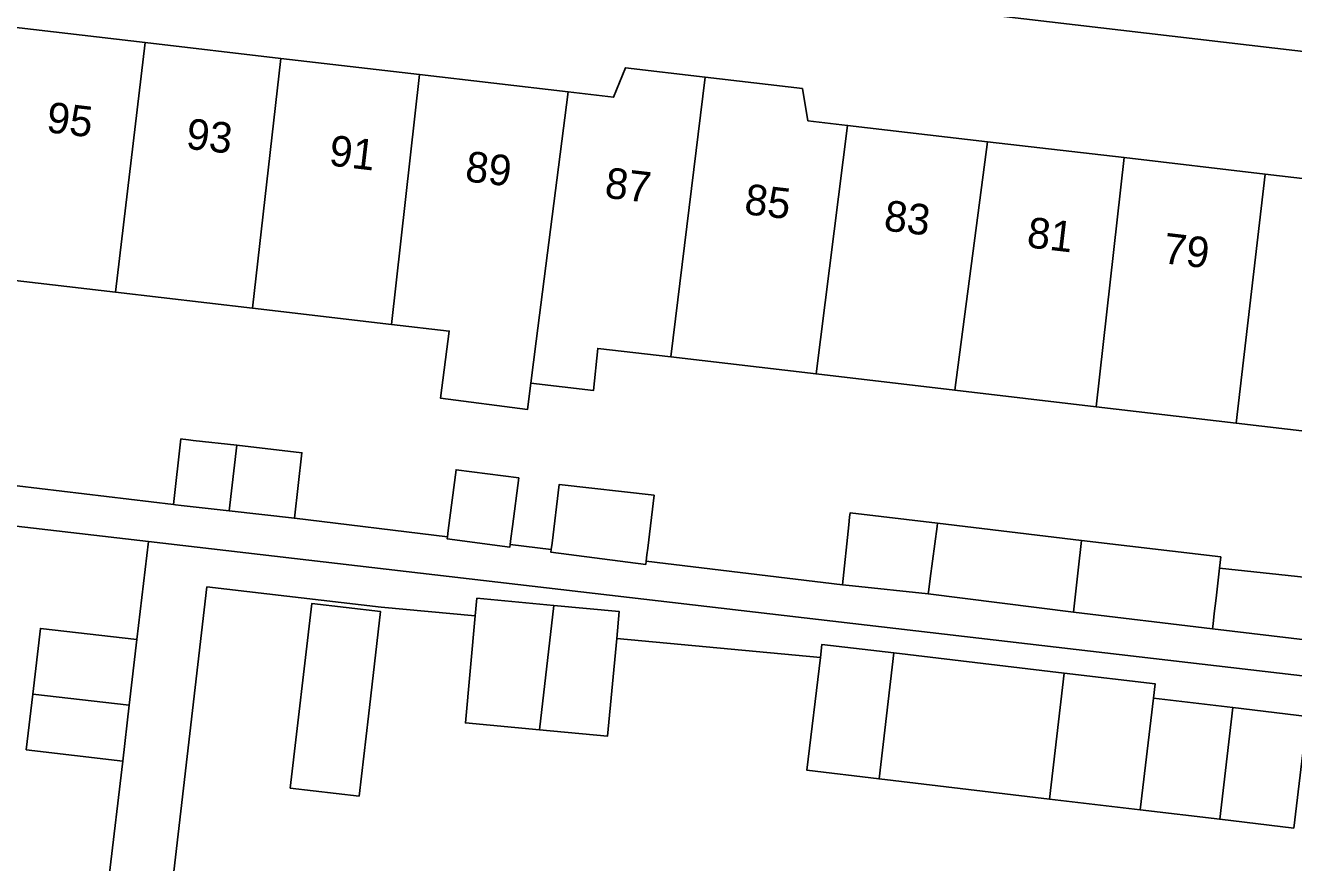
# Model space of a CAD drawing. Extents: x 162250 to 162661, y 380743 to 381606.
# Drawn here: x 162301.09 to 162342.5, y 380930.93 to 380958.27 of the extents above; entities that cross this region are included whole.
import ezdxf

# ---------------------------------------------------------------- set-up
doc = ezdxf.new("R2010")
doc.units = 0
for name, color, linetype in [('IMGEO_Erf', 7, 'Continuous'), ('IMGEO_Pand', 7, 'Continuous'), ('IMGEO_Pand_nummerreeks', 7, 'Continuous'), ('IMGEO_Voetpad_open', 7, 'Continuous')]:
    doc.layers.add(name, color=color, linetype=linetype)

msp = doc.modelspace()

# ---------------------------------------------------------------- linework, layer by layer
at = {"layer": 'IMGEO_Erf'}
for points in [[(162396.364, 380951.153), (162282.368, 380964.496)], [(162300.42, 380958.246), (162305.005, 380957.71), (162309.437, 380957.192), (162313.955, 380956.664), (162318.815, 380956.096), (162320.294, 380955.923), (162320.68, 380956.885), (162323.281, 380956.581), (162326.462, 380956.209), (162326.639, 380955.157), (162327.936, 380955.005), (162332.502, 380954.472), (162336.962, 380953.951), (162341.565, 380953.413), (162346.242, 380952.866)], [(162343.132, 380944.991), (162340.625, 380945.284), (162336.055, 380945.818), (162331.44, 380946.357), (162326.908, 380946.887), (162322.169, 380947.441), (162319.778, 380947.72), (162319.639, 380946.345), (162317.595, 380946.584), (162317.486, 380945.731), (162314.65, 380946.095), (162314.931, 380948.287), (162313.05, 380948.507), (162308.505, 380949.038), (162304.032, 380949.56), (162299.446, 380950.096)], [(162300.819, 380943.232), (162305.929, 380942.621), (162306.171, 380944.763), (162306.232, 380944.756), (162306.328, 380944.745), (162306.423, 380944.734), (162306.574, 380944.717), (162307.993, 380944.557), (162310.121, 380944.316), (162309.878, 380942.174), (162314.873, 380941.566), (162314.899, 380941.774), (162315.154, 380943.756), (162317.199, 380943.494), (162316.995, 380941.903), (162316.945, 380941.512), (162316.92, 380941.317), (162318.263, 380941.153), (162318.288, 380941.362), (162318.521, 380943.281), (162321.62, 380942.927), (162321.41, 380941.199), (162321.384, 380940.985), (162321.358, 380940.776), (162327.769, 380940.005), (162327.975, 380941.955), (162328.002, 380942.211), (162328.017, 380942.35), (162330.871, 380942.011), (162335.568, 380941.452), (162340.119, 380940.91), (162340.076, 380940.541), (162344.56, 380940.067)], [(162303.824, 380930.497), (162304.272, 380934.244), (162301.122, 380934.612), (162301.334, 380936.432), (162301.585, 380938.579), (162304.736, 380938.212), (162305.109, 380941.418), (162294.77, 380942.618), (162294.148, 380937.263), (162290.841, 380937.645), (162290.195, 380932.072), (162289.549, 380926.502)], [(162359.918, 380930.026), (162360.258, 380933.685), (162353.757, 380934.289), (162353.448, 380930.962), (162351.222, 380931.169), (162348.803, 380931.394), (162349.138, 380935), (162342.936, 380935.701), (162342.502, 380932.055), (162340.083, 380932.342), (162337.489, 380932.65), (162334.525, 380933.002), (162328.964, 380933.663), (162326.608, 380933.944), (162327.046, 380937.628), (162320.398, 380938.245), (162320.102, 380935.061), (162317.876, 380935.268), (162315.457, 380935.493), (162315.781, 380938.985), (162312.703, 380939.271), (162307.019, 380939.931), (162305.058, 380923.033)]]:
    msp.add_lwpolyline(points, dxfattribs=at)
msp.add_lwpolyline([(162309.741, 380933.362), (162310.442, 380939.389), (162312.687, 380939.129), (162312.289, 380935.706), (162311.986, 380933.102)], close=True, dxfattribs=at)
at = {"layer": 'IMGEO_Pand'}
for points in [[(162299.446, 380950.096), (162304.032, 380949.56), (162305.005, 380957.71), (162300.42, 380958.246)], [(162309.437, 380957.192), (162305.005, 380957.71), (162304.032, 380949.56), (162308.505, 380949.038)], [(162313.955, 380956.664), (162309.437, 380957.192), (162308.505, 380949.038), (162313.05, 380948.507)], [(162323.281, 380956.581), (162320.68, 380956.885), (162320.294, 380955.923), (162318.815, 380956.096), (162317.771, 380947.955), (162317.595, 380946.584), (162319.639, 380946.345), (162319.778, 380947.72), (162322.169, 380947.441)], [(162318.815, 380956.096), (162313.955, 380956.664), (162313.05, 380948.507), (162314.931, 380948.287), (162314.65, 380946.095), (162317.486, 380945.731), (162317.595, 380946.584), (162317.771, 380947.955)], [(162326.908, 380946.887), (162327.936, 380955.005), (162326.639, 380955.157), (162326.462, 380956.209), (162323.281, 380956.581), (162322.169, 380947.441)], [(162332.502, 380954.472), (162327.936, 380955.005), (162326.908, 380946.887), (162331.44, 380946.357)], [(162332.502, 380954.472), (162331.44, 380946.357), (162336.055, 380945.818), (162336.962, 380953.951)], [(162341.565, 380953.413), (162336.962, 380953.951), (162336.055, 380945.818), (162340.625, 380945.284)], [(162345.201, 380944.749), (162346.242, 380952.866), (162341.565, 380953.413), (162340.625, 380945.284), (162343.132, 380944.991), (162342.875, 380942.79), (162344.944, 380942.548)], [(162307.993, 380944.557), (162306.574, 380944.717), (162306.423, 380944.734), (162306.328, 380944.745), (162306.232, 380944.756), (162306.171, 380944.763), (162305.929, 380942.621), (162305.99, 380942.614), (162306.181, 380942.592), (162307.748, 380942.415)], [(162307.993, 380944.557), (162307.748, 380942.415), (162309.878, 380942.174), (162310.121, 380944.316)], [(162314.873, 380941.566), (162314.864, 380941.497), (162316.909, 380941.235), (162316.92, 380941.317), (162316.945, 380941.512), (162316.995, 380941.903), (162317.199, 380943.494), (162315.154, 380943.756), (162314.899, 380941.774)], [(162318.263, 380941.153), (162318.252, 380941.063), (162321.345, 380940.666), (162321.358, 380940.776), (162321.384, 380940.985), (162321.41, 380941.199), (162321.62, 380942.927), (162318.521, 380943.281), (162318.288, 380941.362)], [(162330.871, 380942.011), (162328.017, 380942.35), (162328.002, 380942.211), (162327.975, 380941.955), (162327.769, 380940.005), (162328.091, 380939.967), (162330.569, 380939.705), (162330.588, 380939.852), (162330.635, 380940.208), (162330.857, 380941.909)], [(162335.568, 380941.452), (162330.871, 380942.011), (162330.857, 380941.909), (162330.635, 380940.208), (162330.588, 380939.852), (162330.569, 380939.705), (162335.306, 380939.109), (162335.372, 380939.697), (162335.459, 380940.481)], [(162340.076, 380940.541), (162340.119, 380940.91), (162335.568, 380941.452), (162335.459, 380940.481), (162335.372, 380939.697), (162335.306, 380939.109), (162339.847, 380938.568), (162339.865, 380938.722), (162339.904, 380939.062), (162339.963, 380939.569)], [(162340.076, 380940.541), (162339.963, 380939.569), (162339.904, 380939.062), (162339.865, 380938.722), (162339.847, 380938.568), (162344.345, 380938.033), (162344.367, 380938.246), (162344.56, 380940.067)], [(162309.741, 380933.362), (162311.986, 380933.102), (162312.289, 380935.706), (162312.687, 380939.129), (162310.442, 380939.389)], [(162318.347, 380939.327), (162315.835, 380939.561), (162315.781, 380938.985), (162315.457, 380935.493), (162317.876, 380935.268)], [(162320.398, 380938.245), (162320.48, 380939.129), (162318.347, 380939.327), (162317.876, 380935.268), (162320.102, 380935.061)], [(162304.485, 380936.067), (162304.736, 380938.212), (162301.585, 380938.579), (162301.334, 380936.432)], [(162329.443, 380937.777), (162327.097, 380938.056), (162327.046, 380937.628), (162326.608, 380933.944), (162328.964, 380933.663)], [(162335.003, 380937.116), (162329.443, 380937.777), (162328.964, 380933.663), (162334.525, 380933.002)], [(162337.923, 380936.297), (162337.978, 380936.762), (162335.003, 380937.116), (162334.525, 380933.002), (162337.489, 380932.65)], [(162304.485, 380936.067), (162301.334, 380936.432), (162301.122, 380934.612), (162304.272, 380934.244)], [(162340.507, 380935.99), (162337.923, 380936.297), (162337.489, 380932.65), (162340.083, 380932.342)], [(162342.936, 380935.701), (162340.507, 380935.99), (162340.083, 380932.342), (162342.502, 380932.055)]]:
    msp.add_lwpolyline(points, close=True, dxfattribs=at)
at = {"layer": 'IMGEO_Voetpad_open'}
for points in [[(162284.836, 380967.471), (162283.759, 380967.586), (162282.665, 380967.703), (162282.368, 380964.496), (162396.364, 380951.153)], [(162344.345, 380938.033), (162339.847, 380938.568), (162335.306, 380939.109), (162330.569, 380939.705), (162328.091, 380939.967), (162327.769, 380940.005), (162321.358, 380940.776), (162321.345, 380940.666), (162318.252, 380941.063), (162318.263, 380941.153), (162316.92, 380941.317), (162316.909, 380941.235), (162314.864, 380941.497), (162314.873, 380941.566), (162309.878, 380942.174), (162307.748, 380942.415), (162306.181, 380942.592), (162305.99, 380942.614), (162305.929, 380942.621), (162300.819, 380943.232)], [(162294.77, 380942.618), (162305.109, 380941.418), (162341.566, 380937.172), (162362.349, 380934.751)], [(162393.695, 380929.741), (162393.868, 380931.08), (162362.349, 380934.751), (162341.566, 380937.172), (162305.109, 380941.418), (162304.736, 380938.212), (162304.485, 380936.067), (162304.272, 380934.244), (162303.824, 380930.497)], [(162305.058, 380923.033), (162307.019, 380939.931), (162312.703, 380939.271), (162315.781, 380938.985), (162315.835, 380939.561), (162318.347, 380939.327), (162320.48, 380939.129), (162320.398, 380938.245), (162327.046, 380937.628), (162327.097, 380938.056), (162329.443, 380937.777), (162335.003, 380937.116), (162337.978, 380936.762), (162337.923, 380936.297), (162340.507, 380935.99), (162342.936, 380935.701)]]:
    msp.add_lwpolyline(points, dxfattribs=at)

# ---------------------------------------------------------------- texts
at = {"layer": 'IMGEO_Pand_nummerreeks'}
for s, rotation, p in [('95', 353.307, (162301.752, 380954.785)), ('93', 353.307, (162306.308, 380954.25)), ('91', 353.307, (162310.977, 380953.701)), ('89', 353.3079, (162315.421, 380953.182)), ('87', 353.3079, (162319.978, 380952.647)), ('85', 353.307, (162324.535, 380952.111)), ('83', 353.307, (162329.091, 380951.577)), ('81', 353.307, (162333.76, 380951.028)), ('79', 353.307, (162338.204, 380950.507))]:
    msp.add_text(s, height=1, rotation=rotation, dxfattribs=at).set_placement(p)

doc.saveas('drawing.dxf')
